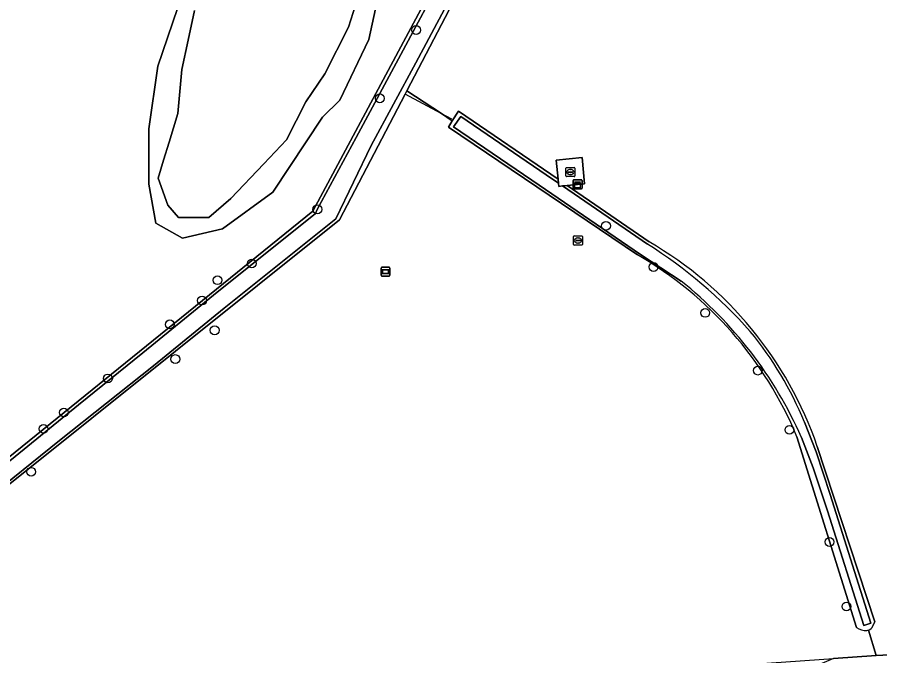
# Model space of a CAD drawing. Extents: x 162510 to 163918, y 388494 to 389774.
# Drawn here: x 163199.8 to 163295.2, y 388539.2 to 388609.9 of the extents above; entities that cross this region are included whole.
import ezdxf

# ---------------------------------------------------------------- set-up
doc = ezdxf.new("R2010")
doc.units = 0
for name, color, linetype in [('IMGEO_Boom', 7, 'Continuous'), ('IMGEO_Duiker', 7, 'Continuous'), ('IMGEO_Grasland_overig', 7, 'Continuous'), ('IMGEO_Kast', 7, 'Continuous'), ('IMGEO_Loofbos', 7, 'Continuous'), ('IMGEO_Meer_plas_ven_vijver', 7, 'Continuous'), ('IMGEO_Oever', 7, 'Continuous'), ('IMGEO_Rioolput', 7, 'Continuous'), ('IMGEO_Terreindeel_open', 7, 'Continuous'), ('IMGEO_Verklikker', 7, 'Continuous'), ('IMGEO_Waterloop', 7, 'Continuous')]:
    doc.layers.add(name, color=color, linetype=linetype)

msp = doc.modelspace()

# ---------------------------------------------------------------- linework, layer by layer
at = {"layer": 'IMGEO_Boom'}
for centre in [(163243.924, 388608.459), (163239.914, 388600.903), (163232.995, 388588.626), (163264.922, 388586.8), (163225.756, 388582.639), (163270.185, 388582.255), (163221.954, 388580.785), (163220.248, 388578.537), (163275.898, 388577.174), (163216.687, 388575.901), (163221.642, 388575.248), (163217.289, 388572.065), (163209.838, 388569.924), (163281.715, 388570.792), (163204.959, 388566.155), (163202.719, 388564.346), (163285.214, 388564.234), (163201.351, 388559.6), (163289.643, 388551.837), (163291.515, 388544.697)]:
    msp.add_circle(centre, 0.489, dxfattribs=at)
at = {"layer": 'IMGEO_Duiker'}
msp.add_lwpolyline([(163247.857, 388598.61), (163246.688, 388599.24), (163244.708, 388600.308), (163242.729, 388601.375)], dxfattribs=at)
at = {"layer": 'IMGEO_Grasland_overig'}
for points in [[(163258.28, 388680.867), (163257.614, 388681.194), (163255.549, 388681.435), (163248.94, 388677.197), (163234.007, 388662.461), (163227.252, 388655.778), (163164.68, 388595.283), (163169.224, 388572.739), (163174.796, 388554.498), (163178.543, 388547.369), (163179.568, 388545.736), (163185.022, 388550.02), (163232.485, 388588.443), (163253.923, 388628.453), (163255.383, 388627.431)], [(163308.288, 388644.309), (163279.991, 388645.027), (163266.687, 388645.947), (163258.797, 388631.38), (163257.772, 388631.822), (163255.383, 388627.431), (163256.071, 388626.949), (163242.907, 388601.717), (163244.831, 388600.475), (163246.742, 388599.24), (163247.922, 388598.4), (163248.623, 388599.495), (163259.62, 388591.95), (163259.418, 388594.053), (163262.293, 388594.344), (163262.561, 388591.455), (163260.622, 388591.262), (163269.692, 388585.039)], [(163293.963, 388542.092), (163294.819, 388539.27), (163384.101, 388543.716), (163390.987, 388543.533), (163390.878, 388545.903), (163391.154, 388550.87), (163390.249, 388557.276), (163388.695, 388563.491), (163379.373, 388595.496), (163373.469, 388622.841)], [(163268.402, 388583.599), (163247.494, 388597.732), (163247.922, 388598.4), (163246.742, 388599.24), (163244.831, 388600.475), (163242.907, 388601.717), (163242.729, 388601.375), (163235.466, 388587.454), (163180.829, 388543.727), (163181.841, 388542.115), (163184.185, 388538.427), (163195.777, 388537.759), (163198.765, 388537.587), (163201.221, 388537.445), (163203.307, 388537.325), (163248.276, 388537.024), (163267.942, 388537.414), (163290.096, 388538.944), (163294.819, 388539.27), (163293.963, 388542.092)], [(163292.645, 388542.371), (163286.042, 388563.482)], [(163288.287, 388562.411), (163294.646, 388542.991)]]:
    msp.add_lwpolyline(points, dxfattribs=at)
msp.add_lwpolyline([(163231.67, 388627.992), (163234.703, 388626.889), (163238.655, 388625.05), (163240.677, 388622.752), (163241.089, 388618.547), (163239.804, 388612.548), (163238.701, 388607.399), (163235.484, 388600.688), (163233.554, 388598.804), (163228.086, 388590.53), (163222.525, 388586.485), (163218.068, 388585.427), (163215.127, 388587.082), (163214.346, 388591.403), (163214.346, 388597.516), (163215.357, 388604.457), (163217.522, 388610.826), (163221.515, 388616.914), (163227.121, 388625.464)], close=True, dxfattribs=at)
for centre, radius, start, end in [((163248.601, 388548.752), 41.971, 18.99166, 59.83299), ((163247.517, 388547.493), 41.711, 22.53982, 59.95331), ((163290.724, 388544.419), 4.174, 333.27362, 339.9908), ((163293.645, 388543.749), 1.703, 234.05291, 274.0563), ((163293.707, 388542.83), 0.781, 274.26512, 289.13275), ((163293.701, 388542.868), 0.819, 288.68707, 336.55627)]:
    msp.add_arc(centre, radius, start, end, dxfattribs=at)
at = {"layer": 'IMGEO_Kast'}
for p, q in [((163261.276, 388590.971), (163261.276, 388591.812)), ((163261.276, 388591.812), (163261.276, 388590.971)), ((163261.351, 388591.896), (163262.192, 388591.896)), ((163262.192, 388591.896), (163261.351, 388591.896)), ((163262.276, 388591.821), (163262.276, 388590.98)), ((163262.276, 388590.98), (163262.276, 388591.821)), ((163262.201, 388590.896), (163261.36, 388590.896)), ((163261.36, 388590.896), (163262.201, 388590.896))]:
    msp.add_line(p, q, dxfattribs=at)
for points in [[(163261.471, 388591.686), (163262.071, 388591.686), (163262.071, 388591.601), (163261.471, 388591.601), (163261.471, 388591.686)], [(163261.471, 388591.511), (163262.071, 388591.511), (163262.071, 388591.022), (163261.471, 388591.022), (163261.471, 388591.511)]]:
    msp.add_lwpolyline(points, dxfattribs=at)
msp.add_circle((163261.555, 388591.36), 0.0377, dxfattribs=at)
for centre, start, end in [((163261.354, 388591.818), 92.4484, 184.28452), ((163261.354, 388591.818), 92.4484, 184.28452), ((163262.198, 388591.818), 2.4484, 94.28452), ((163262.198, 388591.818), 2.4484, 94.28452), ((163261.354, 388590.974), 182.4484, 274.28452), ((163261.354, 388590.974), 182.4484, 274.28452), ((163262.198, 388590.974), 272.4484, 4.28452), ((163262.198, 388590.974), 272.4484, 4.28452)]:
    msp.add_arc(centre, 0.0779, start, end, dxfattribs=at)
at = {"layer": 'IMGEO_Loofbos'}
msp.add_lwpolyline([(163384.101, 388543.716), (163294.819, 388539.27), (163290.096, 388538.944), (163287.433, 388537.801), (163285.455, 388536.656), (163282.205, 388533.512), (163281.328, 388532.401), (163290.729, 388531.298), (163298.449, 388531.002)], dxfattribs=at)
at = {"layer": 'IMGEO_Meer_plas_ven_vijver'}
msp.add_lwpolyline([(163219.401, 388610.617), (163218.711, 388607.353), (163218.022, 388604.09), (163217.563, 388599.217), (163216.598, 388596.046), (163215.994, 388594.061), (163215.39, 388592.076), (163216.46, 388589.105), (163217.655, 388587.726), (163221.009, 388587.726), (163223.445, 388589.84), (163227.075, 388593.655), (163229.589, 388596.297), (163231.716, 388600.504), (163233.83, 388603.63), (163236.449, 388608.778), (163237.736, 388612.869)], dxfattribs=at)
at = {"layer": 'IMGEO_Oever'}
for points in [[(163253.923, 388628.453), (163232.485, 388588.443), (163185.022, 388550.02), (163179.568, 388545.736), (163179.743, 388545.457), (163187.287, 388551.349), (163195.154, 388557.716), (163203.373, 388564.395), (163206.591, 388566.989), (163213.689, 388572.766), (163221.508, 388579.146), (163232.786, 388588.181), (163232.995, 388588.626), (163237.3, 388596.564), (163242.242, 388605.736), (163247.139, 388614.922)], [(163248.8, 388614.033), (163243.902, 388604.846), (163238.959, 388595.671), (163235.059, 388587.589), (163222.693, 388577.681), (163214.88, 388571.305), (163204.47, 388563.044), (163196.219, 388556.409), (163188.341, 388550.029), (163180.677, 388543.969), (163180.829, 388543.727), (163235.466, 388587.454), (163242.729, 388601.375), (163242.907, 388601.717), (163256.071, 388626.949)], [(163237.736, 388612.869), (163236.449, 388608.778), (163233.83, 388603.63), (163231.716, 388600.504), (163229.589, 388596.297), (163227.075, 388593.655), (163223.445, 388589.84), (163221.009, 388587.726), (163217.655, 388587.726), (163216.46, 388589.105), (163215.39, 388592.076), (163215.994, 388594.061), (163216.598, 388596.046), (163217.563, 388599.217), (163218.022, 388604.09), (163218.711, 388607.353), (163219.401, 388610.617)], [(163273.231, 388580.699), (163268.733, 388583.636), (163257.544, 388591.302), (163248.073, 388597.759), (163248.855, 388598.905), (163258.324, 388592.449), (163259.66, 388591.534), (163259.62, 388591.95), (163248.623, 388599.495), (163247.922, 388598.4), (163247.494, 388597.732), (163268.402, 388583.599)], [(163269.692, 388585.039), (163260.622, 388591.262), (163260.128, 388591.213), (163269.511, 388584.784)], [(163286.862, 388565.102), (163288.155, 388561.803), (163289.726, 388557.079), (163294.209, 388542.855), (163293.424, 388542.612), (163289.429, 388555.286), (163287.845, 388560.051), (163286.53, 388563.407)], [(163286.042, 388563.482), (163292.645, 388542.371)], [(163294.646, 388542.991), (163288.287, 388562.411)]]:
    msp.add_lwpolyline(points, dxfattribs=at)
msp.add_lwpolyline([(163231.67, 388627.992), (163227.121, 388625.464), (163221.515, 388616.914), (163217.522, 388610.826), (163215.357, 388604.457), (163214.346, 388597.516), (163214.346, 388591.403), (163215.127, 388587.082), (163218.068, 388585.427), (163222.525, 388586.485), (163228.086, 388590.53), (163233.554, 388598.804), (163235.484, 388600.688), (163238.701, 388607.399), (163239.804, 388612.548), (163241.089, 388618.547), (163240.677, 388622.752), (163238.655, 388625.05), (163234.703, 388626.889)], close=True, dxfattribs=at)
for centre, radius, start, end in [((163241.277, 388540.056), 52.894, 41.52976, 57.73853), ((163248.601, 388548.752), 41.971, 18.99166, 59.83299), ((163247.517, 388547.493), 41.711, 22.53982, 59.95331), ((163244.696, 388544.993), 45.708, 23.75752, 51.36909), ((163250.575, 388550.223), 39.219, 22.29501, 39.41537), ((163290.724, 388544.419), 4.174, 333.27362, 339.9908), ((163293.645, 388543.749), 1.703, 234.05291, 274.0563), ((163293.707, 388542.83), 0.781, 274.26512, 289.13275), ((163293.701, 388542.868), 0.819, 288.68707, 336.55627)]:
    msp.add_arc(centre, radius, start, end, dxfattribs=at)
at = {"layer": 'IMGEO_Rioolput'}
for p, q in [((163260.486, 388592.32), (163260.486, 388593.172)), ((163260.561, 388593.246), (163261.413, 388593.246)), ((163260.745, 388592.74), (163260.745, 388592.752)), ((163261.183, 388592.703), (163260.785, 388592.703)), ((163260.788, 388592.789), (163261.186, 388592.789)), ((163260.997, 388592.466), (163260.972, 388592.466)), ((163260.974, 388593.026), (163260.999, 388593.026)), ((163261.229, 388592.752), (163261.229, 388592.74)), ((163261.487, 388593.172), (163261.487, 388592.32)), ((163261.413, 388592.246), (163260.561, 388592.246)), ((163261.396, 388585.681), (163262.248, 388585.681)), ((163261.321, 388584.755), (163261.321, 388585.607)), ((163261.58, 388585.175), (163261.58, 388585.187)), ((163262.018, 388585.138), (163261.62, 388585.138)), ((163261.623, 388585.224), (163262.021, 388585.224)), ((163261.832, 388584.901), (163261.807, 388584.901)), ((163261.809, 388585.461), (163261.834, 388585.461)), ((163262.064, 388585.187), (163262.064, 388585.175)), ((163262.322, 388585.607), (163262.322, 388584.755)), ((163262.248, 388584.681), (163261.396, 388584.681))]:
    msp.add_line(p, q, dxfattribs=at)
for points in [[(163260.486, 388592.32), (163260.486, 388593.172)], [(163260.561, 388593.246), (163261.413, 388593.246)], [(163261.487, 388593.172), (163261.487, 388592.32)], [(163261.413, 388592.246), (163260.561, 388592.246)], [(163261.396, 388585.681), (163262.248, 388585.681)], [(163261.321, 388584.755), (163261.321, 388585.607)], [(163262.322, 388585.607), (163262.322, 388584.755)], [(163262.248, 388584.681), (163261.396, 388584.681)]]:
    msp.add_lwpolyline(points, dxfattribs=at)
for centre, radius, start, end in [((163260.563, 388593.17), 0.0765, 91.55205, 178.44795), ((163260.563, 388593.17), 0.0765, 91.55205, 178.44795), ((163260.785, 388592.749), 0.0403, 85.87752, 175.75265), ((163260.782, 388592.739), 0.0366, 178.93798, 274.71019), ((163261.186, 388592.746), 0.043, 264.86636, 352.45326), ((163261.19, 388592.751), 0.0386, 1.73085, 96.63898), ((163261.411, 388593.17), 0.0765, 1.55205, 88.44795), ((163261.411, 388593.17), 0.0765, 1.55205, 88.44795), ((163260.563, 388592.322), 0.0765, 181.55205, 268.44795), ((163260.563, 388592.322), 0.0765, 181.55205, 268.44795), ((163261.411, 388592.322), 0.0765, 271.55205, 358.44795), ((163261.411, 388592.322), 0.0765, 271.55205, 358.44795), ((163261.398, 388585.605), 0.0765, 91.55205, 178.44795), ((163261.398, 388585.605), 0.0765, 91.55205, 178.44795), ((163262.246, 388585.605), 0.0765, 1.55205, 88.44795), ((163262.246, 388585.605), 0.0765, 1.55205, 88.44795), ((163261.398, 388584.757), 0.0765, 181.55205, 268.44795), ((163261.398, 388584.757), 0.0765, 181.55205, 268.44795), ((163261.62, 388585.184), 0.0403, 85.87752, 175.75265), ((163261.617, 388585.174), 0.0366, 178.93798, 274.71019), ((163262.021, 388585.181), 0.043, 264.86636, 352.45326), ((163262.025, 388585.186), 0.0386, 1.73085, 96.63898), ((163262.246, 388584.757), 0.0765, 271.55205, 358.44795), ((163262.246, 388584.757), 0.0765, 271.55205, 358.44795)]:
    msp.add_arc(centre, radius, start, end, dxfattribs=at)
for centre, major_axis, ratio, start_param, end_param in [((163260.973, 388592.746), (-0.387, 0.002), 0.722429, 4.712389, 7.853982), ((163260.998, 388592.746), (-0.39, 0.002), 0.717154, 1.570796, 4.712389), ((163261.808, 388585.181), (-0.387, 0.002), 0.722429, 4.712389, 7.853982), ((163261.833, 388585.181), (-0.39, 0.002), 0.717154, 1.570796, 4.712389)]:
    msp.add_ellipse(centre, major_axis=major_axis, ratio=ratio, start_param=start_param, end_param=end_param, dxfattribs=at)
at = {"layer": 'IMGEO_Terreindeel_open'}
msp.add_lwpolyline([(163262.293, 388594.344), (163259.418, 388594.053), (163259.62, 388591.95), (163259.66, 388591.534), (163259.695, 388591.17), (163260.128, 388591.213), (163260.622, 388591.262), (163262.561, 388591.455)], close=True, dxfattribs=at)
at = {"layer": 'IMGEO_Verklikker'}
for p, q in [((163240.045, 388581.33), (163240.045, 388582.13)), ((163240.045, 388582.13), (163240.045, 388581.33)), ((163240.145, 388582.23), (163240.935, 388582.23)), ((163240.935, 388582.23), (163240.145, 388582.23)), ((163241.035, 388582.13), (163241.035, 388581.33)), ((163241.035, 388581.33), (163241.035, 388582.13)), ((163240.935, 388581.23), (163240.145, 388581.23)), ((163240.145, 388581.23), (163240.935, 388581.23))]:
    msp.add_line(p, q, dxfattribs=at)
for points in [[(163240.146, 388581.962), (163240.934, 388581.962), (163240.934, 388581.498), (163240.146, 388581.498), (163240.146, 388581.962)], [(163240.211, 388581.897), (163240.211, 388581.563), (163240.869, 388581.563), (163240.869, 388581.897), (163240.211, 388581.897)]]:
    msp.add_lwpolyline(points, dxfattribs=at)
for centre, start, end in [((163240.145, 388582.13), 90, 180), ((163240.145, 388582.13), 90, 180), ((163240.935, 388582.13), 0, 90), ((163240.935, 388582.13), 360, 90), ((163240.145, 388581.33), 180, 270), ((163240.145, 388581.33), 180, 270), ((163240.935, 388581.33), 270, 0), ((163240.935, 388581.33), 270, 0)]:
    msp.add_arc(centre, 0.1, start, end, dxfattribs=at)
at = {"layer": 'IMGEO_Waterloop'}
for points in [[(163247.139, 388614.922), (163242.242, 388605.736), (163237.3, 388596.564), (163232.995, 388588.626), (163232.786, 388588.181), (163221.508, 388579.146), (163213.689, 388572.766), (163206.591, 388566.989), (163203.373, 388564.395), (163195.154, 388557.716), (163187.287, 388551.349), (163179.743, 388545.457), (163180.209, 388544.714), (163180.677, 388543.969), (163188.341, 388550.029), (163196.219, 388556.409), (163204.47, 388563.044), (163214.88, 388571.305), (163222.693, 388577.681), (163235.059, 388587.589), (163238.959, 388595.671), (163243.902, 388604.846), (163248.8, 388614.033)], [(163269.511, 388584.784), (163260.128, 388591.213), (163259.695, 388591.17), (163259.66, 388591.534), (163258.324, 388592.449), (163248.855, 388598.905), (163248.073, 388597.759), (163257.544, 388591.302), (163268.733, 388583.636), (163273.231, 388580.699)], [(163286.53, 388563.407), (163287.845, 388560.051), (163289.429, 388555.286), (163293.424, 388542.612), (163294.209, 388542.855), (163289.726, 388557.079), (163288.155, 388561.803), (163286.862, 388565.102)]]:
    msp.add_lwpolyline(points, dxfattribs=at)
for centre, radius, start, end in [((163241.277, 388540.056), 52.894, 41.52976, 57.73853), ((163244.696, 388544.993), 45.708, 23.75752, 51.36909), ((163250.575, 388550.223), 39.219, 22.29501, 39.41537)]:
    msp.add_arc(centre, radius, start, end, dxfattribs=at)

doc.saveas('drawing.dxf')
